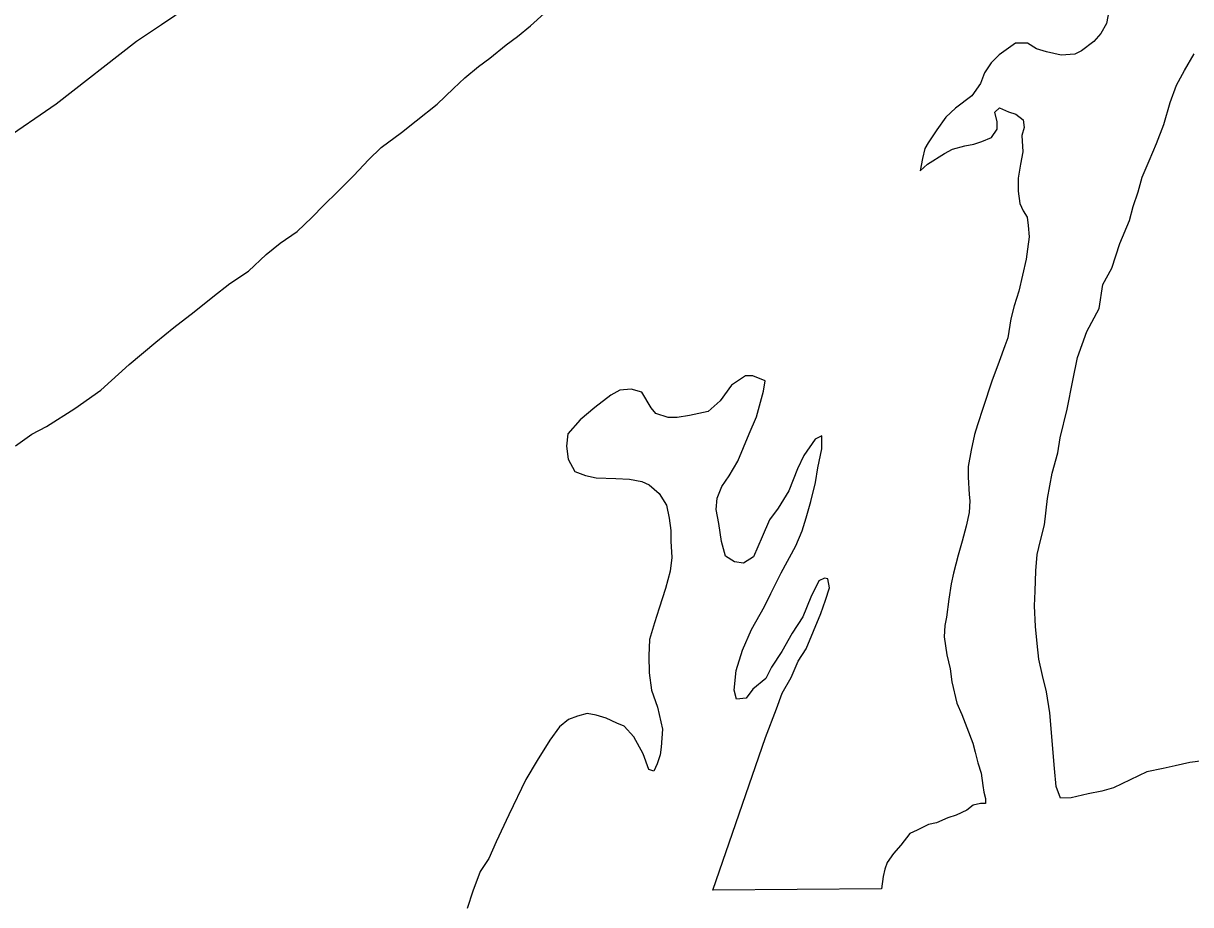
# Model space of a CAD drawing. Extents: x -939622 to -934245, y 1383184 to 1385301.
# Drawn here: x -936439.857 to -936435.576, y 1384614.222 to 1384617.455 of the extents above; entities that cross this region are included whole.
import ezdxf

# ---------------------------------------------------------------- set-up
doc = ezdxf.new("R2010")
doc.units = 0
doc.layers.add('Level 2', color=7, linetype='Continuous')
doc.layers.add('Level 9', color=7, linetype='Continuous')

msp = doc.modelspace()

# ---------------------------------------------------------------- linework, layer by layer
at = {"layer": 'Level 2'}
msp.add_lwpolyline([(-936438.5215, 1384617.9274), (-936438.6528, 1384617.8723), (-936438.7571, 1384617.8144), (-936438.894, 1384617.7293), (-936439.0608, 1384617.6259), (-936439.2068, 1384617.5466), (-936439.3497, 1384617.4494), (-936439.442, 1384617.3886), (-936439.7364, 1384617.1581), (-936439.9358, 1384617.0214)], dxfattribs=at)
msp.add_lwpolyline([(-936438.5215, 1384617.9274), (-936438.6528, 1384617.8723), (-936438.7571, 1384617.8144), (-936438.894, 1384617.7293), (-936439.0608, 1384617.6259), (-936439.2068, 1384617.5466), (-936439.3497, 1384617.4494), (-936439.442, 1384617.3886), (-936439.7364, 1384617.1581), (-936439.9358, 1384617.0214)], dxfattribs=at)
at = {"layer": 'Level 9'}
for points in [[(-936439.772, 1384615.9753), (-936439.6678, 1384616.0422), (-936439.5726, 1384616.109), (-936439.4686, 1384616.2029), (-936439.3705, 1384616.2847), (-936439.3051, 1384616.3393), (-936439.2307, 1384616.3969), (-936439.1623, 1384616.4515), (-936439.0999, 1384616.5), (-936439.0314, 1384616.5456), (-936438.966, 1384616.6062), (-936438.9155, 1384616.6486), (-936438.853, 1384616.6912), (-936438.7995, 1384616.7426), (-936438.755, 1384616.788), (-936438.7045, 1384616.8364), (-936438.6451, 1384616.897), (-936438.5917, 1384616.9544), (-936438.5442, 1384616.9998), (-936438.4698, 1384617.0545), (-936438.4163, 1384617.0969), (-936438.339, 1384617.1576), (-936438.2796, 1384617.2151), (-936438.238, 1384617.2545), (-936438.1874, 1384617.2969), (-936438.1458, 1384617.3272), (-936438.0863, 1384617.3758), (-936438.0447, 1384617.4061), (-936437.9971, 1384617.4455), (-936437.9466, 1384617.491)], [(-936439.772, 1384615.9753), (-936439.6678, 1384616.0422), (-936439.5726, 1384616.109), (-936439.4686, 1384616.2029), (-936439.3705, 1384616.2847), (-936439.3051, 1384616.3393), (-936439.2307, 1384616.3969), (-936439.1623, 1384616.4515), (-936439.0999, 1384616.5), (-936439.0314, 1384616.5456), (-936438.966, 1384616.6062), (-936438.9155, 1384616.6486), (-936438.853, 1384616.6912), (-936438.7995, 1384616.7426), (-936438.755, 1384616.788), (-936438.7045, 1384616.8364), (-936438.6451, 1384616.897), (-936438.5917, 1384616.9544), (-936438.5442, 1384616.9998), (-936438.4698, 1384617.0545), (-936438.4163, 1384617.0969), (-936438.339, 1384617.1576), (-936438.2796, 1384617.2151), (-936438.238, 1384617.2545), (-936438.1874, 1384617.2969), (-936438.1458, 1384617.3272), (-936438.0863, 1384617.3758), (-936438.0447, 1384617.4061), (-936437.9971, 1384617.4455), (-936437.9466, 1384617.491)], [(-936435.8759, 1384617.499), (-936435.8845, 1384617.4539), (-936435.9052, 1384617.4177), (-936435.9319, 1384617.3875), (-936435.9765, 1384617.3541)], [(-936435.8759, 1384617.499), (-936435.8845, 1384617.4539), (-936435.9052, 1384617.4177), (-936435.9319, 1384617.3875), (-936435.9765, 1384617.3541)], [(-936435.9765, 1384617.3541), (-936436.0004, 1384617.3419), (-936436.0512, 1384617.3385), (-936436.1052, 1384617.35), (-936436.1412, 1384617.3617), (-936436.1742, 1384617.3825), (-936436.2191, 1384617.3821), (-936436.2786, 1384617.3396), (-936436.3083, 1384617.3093), (-936436.332, 1384617.2731), (-936436.3466, 1384617.234), (-936436.3792, 1384617.1887), (-936436.4387, 1384617.1432), (-936436.4743, 1384617.1099), (-936436.5069, 1384617.0646), (-936436.5394, 1384617.0163), (-936436.5512, 1384616.9952), (-936436.5599, 1384616.9591), (-936436.5686, 1384616.914), (-936436.5418, 1384616.9383), (-936436.4793, 1384616.9778), (-936436.4495, 1384616.993), (-936436.4047, 1384617.0054), (-936436.3718, 1384617.0117), (-936436.342, 1384617.0209), (-936436.3062, 1384617.0362), (-936436.2855, 1384617.0664), (-936436.2857, 1384617.0934), (-936436.2949, 1384617.1294), (-936436.2771, 1384617.1445), (-936436.2441, 1384617.1298), (-936436.2171, 1384617.121), (-936436.19, 1384617.1002), (-936436.1868, 1384617.0732), (-936436.1955, 1384617.0431), (-936436.1921, 1384616.9831), (-936436.2007, 1384616.9381), (-936436.2093, 1384616.887), (-936436.2089, 1384616.8389), (-936436.2025, 1384616.794), (-936436.1904, 1384616.7671), (-936436.1752, 1384616.7432), (-936436.172, 1384616.7132), (-936436.1687, 1384616.6712), (-936436.1743, 1384616.6261), (-936436.18, 1384616.5901), (-936436.206, 1384616.4728), (-936436.2235, 1384616.4186), (-936436.2351, 1384616.3705), (-936436.2466, 1384616.3014), (-936436.2583, 1384616.2713), (-936436.2788, 1384616.2141), (-936436.3052, 1384616.1418), (-936436.3373, 1384616.0455), (-936436.3578, 1384615.9823), (-936436.3695, 1384615.9462), (-936436.381, 1384615.8891), (-936436.3925, 1384615.829), (-936436.3922, 1384615.79), (-936436.3887, 1384615.727), (-936436.3855, 1384615.703), (-936436.3882, 1384615.6609), (-936436.3997, 1384615.6098), (-936436.4143, 1384615.5557), (-936436.4288, 1384615.5045), (-936436.4463, 1384615.4384), (-936436.4549, 1384615.3993), (-936436.4635, 1384615.3422), (-936436.4719, 1384615.2761), (-936436.4777, 1384615.246), (-936436.4803, 1384615.204), (-936436.4708, 1384615.138), (-936436.4585, 1384615.0871), (-936436.4521, 1384615.0391), (-936436.4335, 1384614.9613), (-936436.4153, 1384614.9194), (-936436.3969, 1384614.8715), (-936436.3755, 1384614.8147), (-936436.3663, 1384614.7817), (-936436.357, 1384614.7428), (-936436.3447, 1384614.7039), (-936436.3384, 1384614.6589), (-936436.3352, 1384614.6349), (-936436.3291, 1384614.611), (-936436.3289, 1384614.593), (-936436.3469, 1384614.5928), (-936436.3738, 1384614.5866), (-936436.3975, 1384614.5684), (-936436.4363, 1384614.5501), (-936436.4662, 1384614.5408), (-936436.5079, 1384614.5225), (-936436.5378, 1384614.5162), (-936436.5795, 1384614.4949), (-936436.6063, 1384614.4826), (-936436.6389, 1384614.4403), (-936436.6656, 1384614.4101), (-936436.6893, 1384614.3769), (-936436.6981, 1384614.3528), (-936436.7039, 1384614.3258), (-936436.7095, 1384614.2807), (-936437.3289, 1384614.2756)], [(-936435.9765, 1384617.3541), (-936436.0004, 1384617.3419), (-936436.0512, 1384617.3385), (-936436.1052, 1384617.35), (-936436.1412, 1384617.3617), (-936436.1742, 1384617.3825), (-936436.2191, 1384617.3821), (-936436.2786, 1384617.3396), (-936436.3083, 1384617.3093), (-936436.332, 1384617.2731), (-936436.3466, 1384617.234), (-936436.3792, 1384617.1887), (-936436.4387, 1384617.1432), (-936436.4743, 1384617.1099), (-936436.5069, 1384617.0646), (-936436.5394, 1384617.0163), (-936436.5512, 1384616.9952), (-936436.5599, 1384616.9591), (-936436.5686, 1384616.914), (-936436.5418, 1384616.9383), (-936436.4793, 1384616.9778), (-936436.4495, 1384616.993), (-936436.4047, 1384617.0054), (-936436.3718, 1384617.0117), (-936436.342, 1384617.0209), (-936436.3062, 1384617.0362), (-936436.2855, 1384617.0664), (-936436.2857, 1384617.0934), (-936436.2949, 1384617.1294), (-936436.2771, 1384617.1445), (-936436.2441, 1384617.1298), (-936436.2171, 1384617.121), (-936436.19, 1384617.1002), (-936436.1868, 1384617.0732), (-936436.1955, 1384617.0431), (-936436.1921, 1384616.9831), (-936436.2007, 1384616.9381), (-936436.2093, 1384616.887), (-936436.2089, 1384616.8389), (-936436.2025, 1384616.794), (-936436.1904, 1384616.7671), (-936436.1752, 1384616.7432), (-936436.172, 1384616.7132), (-936436.1687, 1384616.6712), (-936436.1743, 1384616.6261), (-936436.18, 1384616.5901), (-936436.206, 1384616.4728), (-936436.2235, 1384616.4186), (-936436.2351, 1384616.3705), (-936436.2466, 1384616.3014), (-936436.2583, 1384616.2713), (-936436.2788, 1384616.2141), (-936436.3052, 1384616.1418), (-936436.3373, 1384616.0455), (-936436.3578, 1384615.9823), (-936436.3695, 1384615.9462), (-936436.381, 1384615.8891), (-936436.3925, 1384615.829), (-936436.3922, 1384615.79), (-936436.3887, 1384615.727), (-936436.3855, 1384615.703), (-936436.3882, 1384615.6609), (-936436.3997, 1384615.6098), (-936436.4143, 1384615.5557), (-936436.4288, 1384615.5045), (-936436.4463, 1384615.4384), (-936436.4549, 1384615.3993), (-936436.4635, 1384615.3422), (-936436.4719, 1384615.2761), (-936436.4777, 1384615.246), (-936436.4803, 1384615.204), (-936436.4708, 1384615.138), (-936436.4585, 1384615.0871), (-936436.4521, 1384615.0391), (-936436.4335, 1384614.9613), (-936436.4153, 1384614.9194), (-936436.3969, 1384614.8715), (-936436.3755, 1384614.8147), (-936436.3663, 1384614.7817), (-936436.357, 1384614.7428), (-936436.3447, 1384614.7039), (-936436.3384, 1384614.6589), (-936436.3352, 1384614.6349), (-936436.3291, 1384614.611), (-936436.3289, 1384614.593), (-936436.3469, 1384614.5928), (-936436.3738, 1384614.5866), (-936436.3975, 1384614.5684), (-936436.4363, 1384614.5501), (-936436.4662, 1384614.5408), (-936436.5079, 1384614.5225), (-936436.5378, 1384614.5162), (-936436.5795, 1384614.4949), (-936436.6063, 1384614.4826), (-936436.6389, 1384614.4403), (-936436.6656, 1384614.4101), (-936436.6893, 1384614.3769), (-936436.6981, 1384614.3528), (-936436.7039, 1384614.3258), (-936436.7095, 1384614.2807), (-936437.3289, 1384614.2756)], [(-936435.5312, 1384614.7496), (-936435.579, 1384614.7432), (-936435.6328, 1384614.7307), (-936435.6776, 1384614.7214), (-936435.7373, 1384614.7089), (-936435.8596, 1384614.6508), (-936435.9014, 1384614.6385), (-936435.9522, 1384614.6291), (-936436.0149, 1384614.6136), (-936436.0538, 1384614.6132), (-936436.0691, 1384614.6551), (-936436.0756, 1384614.7211), (-936436.0921, 1384614.9251), (-936436.1047, 1384615.003), (-936436.1201, 1384615.0629), (-936436.1326, 1384615.1228), (-936436.139, 1384615.1798), (-936436.1455, 1384615.2428), (-936436.1491, 1384615.3178), (-936436.1465, 1384615.3718), (-936436.1441, 1384615.4469), (-936436.1386, 1384615.5069), (-936436.127, 1384615.558), (-936436.1125, 1384615.6152), (-936436.1013, 1384615.7113), (-936436.0841, 1384615.8045), (-936436.0637, 1384615.8797), (-936436.0552, 1384615.9338), (-936436.029, 1384616.0391), (-936436.0089, 1384616.1443), (-936435.9916, 1384616.2285), (-936435.9565, 1384616.3248), (-936435.9123, 1384616.4092), (-936435.898, 1384616.4963), (-936435.8655, 1384616.5566), (-936435.8363, 1384616.6469), (-936435.8011, 1384616.7312), (-936435.7865, 1384616.7824), (-936435.769, 1384616.8366), (-936435.7544, 1384616.8907), (-936435.728, 1384616.9509), (-936435.7015, 1384617.0142), (-936435.6752, 1384617.0834), (-936435.6519, 1384617.1647), (-936435.6284, 1384617.2279), (-936435.5989, 1384617.2821), (-936435.5635, 1384617.3425)], [(-936435.5312, 1384614.7496), (-936435.579, 1384614.7432), (-936435.6328, 1384614.7307), (-936435.6776, 1384614.7214), (-936435.7373, 1384614.7089), (-936435.8596, 1384614.6508), (-936435.9014, 1384614.6385), (-936435.9522, 1384614.6291), (-936436.0149, 1384614.6136), (-936436.0538, 1384614.6132), (-936436.0691, 1384614.6551), (-936436.0756, 1384614.7211), (-936436.0921, 1384614.9251), (-936436.1047, 1384615.003), (-936436.1201, 1384615.0629), (-936436.1326, 1384615.1228), (-936436.139, 1384615.1798), (-936436.1455, 1384615.2428), (-936436.1491, 1384615.3178), (-936436.1465, 1384615.3718), (-936436.1441, 1384615.4469), (-936436.1386, 1384615.5069), (-936436.127, 1384615.558), (-936436.1125, 1384615.6152), (-936436.1013, 1384615.7113), (-936436.0841, 1384615.8045), (-936436.0637, 1384615.8797), (-936436.0552, 1384615.9338), (-936436.029, 1384616.0391), (-936436.0089, 1384616.1443), (-936435.9916, 1384616.2285), (-936435.9565, 1384616.3248), (-936435.9123, 1384616.4092), (-936435.898, 1384616.4963), (-936435.8655, 1384616.5566), (-936435.8363, 1384616.6469), (-936435.8011, 1384616.7312), (-936435.7865, 1384616.7824), (-936435.769, 1384616.8366), (-936435.7544, 1384616.8907), (-936435.728, 1384616.9509), (-936435.7015, 1384617.0142), (-936435.6752, 1384617.0834), (-936435.6519, 1384617.1647), (-936435.6284, 1384617.2279), (-936435.5989, 1384617.2821), (-936435.5635, 1384617.3425)], [(-936437.3289, 1384614.2756), (-936437.1358, 1384614.8354), (-936437.0947, 1384614.9408), (-936437.0742, 1384614.998), (-936437.0417, 1384615.0553), (-936437.0153, 1384615.1156), (-936436.9857, 1384615.1608), (-936436.9329, 1384615.2903), (-936436.9153, 1384615.3385), (-936436.9007, 1384615.3836), (-936436.9069, 1384615.4166), (-936436.9189, 1384615.4195), (-936436.9398, 1384615.4103), (-936436.9692, 1384615.35), (-936436.9986, 1384615.2778), (-936437.037, 1384615.2174), (-936437.0754, 1384615.1511), (-936437.1139, 1384615.0937), (-936437.1345, 1384615.0515), (-936437.182, 1384615.0121), (-936437.2057, 1384614.9789), (-936437.2416, 1384614.9756), (-936437.2508, 1384615.0086), (-936437.2424, 1384615.0807), (-936437.2191, 1384615.1559), (-936437.1867, 1384615.2312), (-936437.1395, 1384615.3156), (-936437.116, 1384615.3638), (-936437.0777, 1384615.4392), (-936437.0246, 1384615.5387), (-936437.0011, 1384615.5929), (-936436.9865, 1384615.641), (-936436.969, 1384615.7012), (-936436.9516, 1384615.7704), (-936436.943, 1384615.8245), (-936436.9286, 1384615.8936), (-936436.929, 1384615.9416), (-936436.9528, 1384615.9294), (-936436.9943, 1384615.8691), (-936437.0178, 1384615.8208), (-936437.0501, 1384615.7395), (-936437.0885, 1384615.6762), (-936437.1211, 1384615.6339), (-936437.1475, 1384615.5707), (-936437.1799, 1384615.4984), (-936437.2156, 1384615.4741), (-936437.2485, 1384615.4798), (-936437.2816, 1384615.5005), (-936437.297, 1384615.5544), (-936437.3065, 1384615.6204), (-936437.3159, 1384615.6713), (-936437.3132, 1384615.7134), (-936437.2956, 1384615.7555), (-936437.269, 1384615.7948), (-936437.2365, 1384615.8491), (-936437.1954, 1384615.9484), (-936437.1689, 1384616.0117), (-936437.1427, 1384616.1049), (-936437.1371, 1384616.144), (-936437.1821, 1384616.1616), (-936437.209, 1384616.1614), (-936437.2596, 1384616.128), (-936437.3011, 1384616.0706), (-936437.3456, 1384616.0312), (-936437.4143, 1384616.0157), (-936437.4592, 1384616.0093), (-936437.4921, 1384616.009), (-936437.5371, 1384616.0237), (-936437.5552, 1384616.0445), (-936437.5886, 1384616.1013), (-936437.6276, 1384616.113), (-936437.6694, 1384616.1096), (-936437.7022, 1384616.0913), (-936437.7617, 1384616.0458), (-936437.8152, 1384616.0004), (-936437.8597, 1384615.949), (-936437.8653, 1384615.9039), (-936437.8589, 1384615.856), (-936437.8347, 1384615.8111), (-936437.7956, 1384615.7964), (-936437.7567, 1384615.7878), (-936437.6848, 1384615.7854), (-936437.6339, 1384615.7828), (-936437.589, 1384615.7741), (-936437.562, 1384615.7624), (-936437.5258, 1384615.7296), (-936437.4985, 1384615.6878), (-936437.4892, 1384615.6399), (-936437.4829, 1384615.5949), (-936437.4825, 1384615.5559), (-936437.4791, 1384615.4959), (-936437.4847, 1384615.4448), (-936437.5021, 1384615.3817), (-936437.5255, 1384615.3095), (-936437.543, 1384615.2553), (-936437.5605, 1384615.1951), (-936437.563, 1384615.1351), (-936437.5625, 1384615.072), (-936437.5531, 1384615.0091), (-936437.5316, 1384614.9462), (-936437.513, 1384614.8654)], [(-936437.3289, 1384614.2756), (-936437.1358, 1384614.8354), (-936437.0947, 1384614.9408), (-936437.0742, 1384614.998), (-936437.0417, 1384615.0553), (-936437.0153, 1384615.1156), (-936436.9857, 1384615.1608), (-936436.9329, 1384615.2903), (-936436.9153, 1384615.3385), (-936436.9007, 1384615.3836), (-936436.9069, 1384615.4166), (-936436.9189, 1384615.4195), (-936436.9398, 1384615.4103), (-936436.9692, 1384615.35), (-936436.9986, 1384615.2778), (-936437.037, 1384615.2174), (-936437.0754, 1384615.1511), (-936437.1139, 1384615.0937), (-936437.1345, 1384615.0515), (-936437.182, 1384615.0121), (-936437.2057, 1384614.9789), (-936437.2416, 1384614.9756), (-936437.2508, 1384615.0086), (-936437.2424, 1384615.0807), (-936437.2191, 1384615.1559), (-936437.1867, 1384615.2312), (-936437.1395, 1384615.3156), (-936437.116, 1384615.3638), (-936437.0777, 1384615.4392), (-936437.0246, 1384615.5387), (-936437.0011, 1384615.5929), (-936436.9865, 1384615.641), (-936436.969, 1384615.7012), (-936436.9516, 1384615.7704), (-936436.943, 1384615.8245), (-936436.9286, 1384615.8936), (-936436.929, 1384615.9416), (-936436.9528, 1384615.9294), (-936436.9943, 1384615.8691), (-936437.0178, 1384615.8208), (-936437.0501, 1384615.7395), (-936437.0885, 1384615.6762), (-936437.1211, 1384615.6339), (-936437.1475, 1384615.5707), (-936437.1799, 1384615.4984), (-936437.2156, 1384615.4741), (-936437.2485, 1384615.4798), (-936437.2816, 1384615.5005), (-936437.297, 1384615.5544), (-936437.3065, 1384615.6204), (-936437.3159, 1384615.6713), (-936437.3132, 1384615.7134), (-936437.2956, 1384615.7555), (-936437.269, 1384615.7948), (-936437.2365, 1384615.8491), (-936437.1954, 1384615.9484), (-936437.1689, 1384616.0117), (-936437.1427, 1384616.1049), (-936437.1371, 1384616.144), (-936437.1821, 1384616.1616), (-936437.209, 1384616.1614), (-936437.2596, 1384616.128), (-936437.3011, 1384616.0706), (-936437.3456, 1384616.0312), (-936437.4143, 1384616.0157), (-936437.4592, 1384616.0093), (-936437.4921, 1384616.009), (-936437.5371, 1384616.0237), (-936437.5552, 1384616.0445), (-936437.5886, 1384616.1013), (-936437.6276, 1384616.113), (-936437.6694, 1384616.1096), (-936437.7022, 1384616.0913), (-936437.7617, 1384616.0458), (-936437.8152, 1384616.0004), (-936437.8597, 1384615.949), (-936437.8653, 1384615.9039), (-936437.8589, 1384615.856), (-936437.8347, 1384615.8111), (-936437.7956, 1384615.7964), (-936437.7567, 1384615.7878), (-936437.6848, 1384615.7854), (-936437.6339, 1384615.7828), (-936437.589, 1384615.7741), (-936437.562, 1384615.7624), (-936437.5258, 1384615.7296), (-936437.4985, 1384615.6878), (-936437.4892, 1384615.6399), (-936437.4829, 1384615.5949), (-936437.4825, 1384615.5559), (-936437.4791, 1384615.4959), (-936437.4847, 1384615.4448), (-936437.5021, 1384615.3817), (-936437.5255, 1384615.3095), (-936437.543, 1384615.2553), (-936437.5605, 1384615.1951), (-936437.563, 1384615.1351), (-936437.5625, 1384615.072), (-936437.5531, 1384615.0091), (-936437.5316, 1384614.9462), (-936437.513, 1384614.8654)], [(-936439.8852, 1384615.9053), (-936439.8257, 1384615.9478), (-936439.772, 1384615.9753)], [(-936439.8852, 1384615.9053), (-936439.8257, 1384615.9478), (-936439.772, 1384615.9753)], [(-936437.513, 1384614.8654), (-936437.5185, 1384614.7993), (-936437.5213, 1384614.7722), (-936437.533, 1384614.7391), (-936437.5448, 1384614.712), (-936437.5628, 1384614.7179), (-936437.5841, 1384614.7747), (-936437.6176, 1384614.8375), (-936437.6538, 1384614.8762), (-936437.6808, 1384614.888), (-936437.7198, 1384614.9057), (-936437.7558, 1384614.9174), (-936437.7888, 1384614.9231), (-936437.8246, 1384614.9138), (-936437.8575, 1384614.9015), (-936437.8902, 1384614.8743), (-936437.9257, 1384614.8259), (-936437.973, 1384614.7505), (-936438.0143, 1384614.6812), (-936438.0761, 1384614.5516), (-936438.1232, 1384614.4522), (-936438.1497, 1384614.3919), (-936438.1822, 1384614.3436), (-936438.2086, 1384614.2714), (-936438.2291, 1384614.2082)], [(-936437.513, 1384614.8654), (-936437.5185, 1384614.7993), (-936437.5213, 1384614.7722), (-936437.533, 1384614.7391), (-936437.5448, 1384614.712), (-936437.5628, 1384614.7179), (-936437.5841, 1384614.7747), (-936437.6176, 1384614.8375), (-936437.6538, 1384614.8762), (-936437.6808, 1384614.888), (-936437.7198, 1384614.9057), (-936437.7558, 1384614.9174), (-936437.7888, 1384614.9231), (-936437.8246, 1384614.9138), (-936437.8575, 1384614.9015), (-936437.8902, 1384614.8743), (-936437.9257, 1384614.8259), (-936437.973, 1384614.7505), (-936438.0143, 1384614.6812), (-936438.0761, 1384614.5516), (-936438.1232, 1384614.4522), (-936438.1497, 1384614.3919), (-936438.1822, 1384614.3436), (-936438.2086, 1384614.2714), (-936438.2291, 1384614.2082)]]:
    msp.add_lwpolyline(points, dxfattribs=at)

doc.saveas('drawing.dxf')
